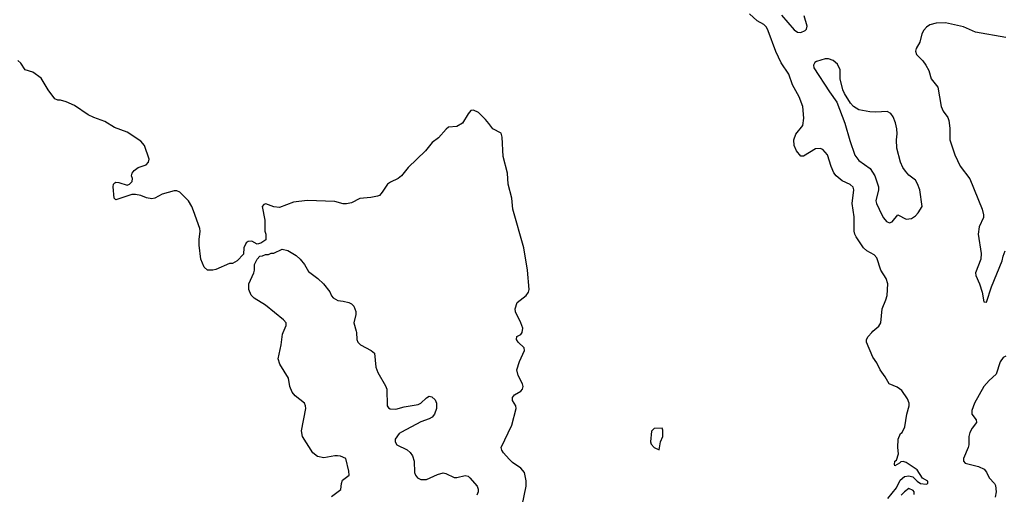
# Model space of a CAD drawing. Header units: inches. Extents: x 2293880 to 2522759, y 823965 to 1006879.
# Tile 294 of 325: x 2496616 to 2503719, y 858832 to 862257. Entities that reach past the tile are written whole.
import ezdxf

# ---------------------------------------------------------------- set-up
doc = ezdxf.new("R2010")
doc.units = ezdxf.units.IN
doc.header["$MEASUREMENT"] = 0
for name, color, linetype in [('C4895', 7, 'Continuous'), ('C4896', 7, 'Continuous'), ('C5805', 7, 'Continuous'), ('C5806', 7, 'Continuous')]:
    doc.layers.add(name, color=color, linetype=linetype)

msp = doc.modelspace()

# ---------------------------------------------------------------- linework, layer by layer
at = {"layer": 'C4895', "color": 5, "elevation": 40}
for points in [[(2498864.4, 858815.6), (2498932.8, 858867.2), (2498936.9, 858910), (2498945.4, 858934.6), (2498992, 858970), (2498990, 858998), (2498968, 859090), (2498930, 859106), (2498909.6, 859109.6), (2498889.5, 859109.5), (2498810, 859094.3), (2498764, 859104), (2498729.4, 859130), (2498656.2, 859250), (2498647.6, 859290), (2498679.7, 859450), (2498678, 859470), (2498669.6, 859490), (2498602.3, 859542.3), (2498580.4, 859570), (2498565.7, 859610), (2498555.1, 859670), (2498493.3, 859770), (2498480.5, 859810), (2498501.3, 859910), (2498511.6, 859988.4), (2498516.6, 860000)], [(2499044.5, 860000), (2499046.8, 859950), (2499054.8, 859930), (2499074, 859910), (2499150.7, 859870), (2499174.9, 859850), (2499184.9, 859750), (2499200.3, 859710), (2499254.1, 859614.1), (2499263.2, 859590), (2499267.6, 859470), (2499276.9, 859456.9), (2499289.3, 859449.3), (2499330, 859445.8), (2499390, 859463.9), (2499490, 859479.2), (2499510.6, 859489.4), (2499550, 859528.5), (2499570, 859539.3), (2499590, 859535.5), (2499613, 859513), (2499623.2, 859490), (2499622.2, 859450), (2499609.2, 859410), (2499591.9, 859388.1), (2499570, 859375.3), (2499510, 859355.6), (2499370, 859281), (2499353.8, 859270), (2499324.7, 859230), (2499324, 859210), (2499336.4, 859190), (2499411.8, 859151.8), (2499432.9, 859132.9), (2499449.3, 859110), (2499462, 859070), (2499464.4, 858990), (2499471.6, 858970), (2499486.3, 858950), (2499510, 858937.6), (2499550, 858937.8), (2499630, 858975), (2499670, 858986.4), (2499690, 858982.8), (2499750, 858953.8), (2499770, 858952.6), (2499830, 858967.4), (2499850, 858962), (2499863.1, 858950), (2499914.9, 858890), (2499922.4, 858870), (2499923.8, 858850), (2499913.4, 858826.6)]]:
    msp.add_lwpolyline(points, dxfattribs=at)
at = {"layer": 'C4896', "color": 5, "elevation": 40}
for points in [[(2500000, 861507.5), (2499977.1, 861537.2), (2499926.6, 861586.6), (2499890, 861605.1), (2499870, 861601), (2499850, 861578.9), (2499809.1, 861510), (2499770, 861485.7), (2499710, 861481), (2499692.3, 861467.7), (2499636, 861404), (2499591.9, 861370), (2499543, 861310), (2499419.1, 861190), (2499370, 861129.2), (2499346, 861110), (2499290, 861085.6), (2499269.1, 861070.9), (2499230, 861013.2), (2499210.4, 860989.6), (2499196.7, 860983.3), (2499150, 860974), (2499070, 860967.8), (2499010, 860936.2), (2498972.8, 860927.2), (2498950, 860927.3), (2498890, 860945.4), (2498690, 860951.2), (2498590, 860940.5), (2498490, 860902), (2498450, 860906.6), (2498391.6, 860928.4), (2498376.9, 860923.1), (2498366, 860910), (2498384.7, 860810), (2498384.7, 860730), (2498391.6, 860708.4), (2498391.2, 860668.9), (2498355.3, 860644.7), (2498330, 860638), (2498290, 860658), (2498263.6, 860656.4), (2498250, 860646), (2498232, 860610), (2498230, 860566), (2498183.6, 860516.4), (2498150, 860498), (2498130, 860498), (2498030, 860454), (2498010, 860449), (2497970, 860449), (2497946, 860470), (2497922.7, 860530), (2497909.5, 860630.5), (2497909.4, 860670), (2497918, 860730), (2497915.1, 860750), (2497870, 860878), (2497857.2, 860910), (2497832.7, 860950), (2497770, 861013.2), (2497750, 861022.7), (2497730, 861022), (2497643.1, 860996.9), (2497591.5, 860968.5), (2497570, 860965.1), (2497530, 860971.6), (2497490, 860989.3), (2497450, 860995.3), (2497425.4, 860994.6), (2497310, 860958), (2497298, 860970), (2497289.4, 861050), (2497293.2, 861070), (2497301.2, 861078.8), (2497310, 861084), (2497330, 861083), (2497390, 861062), (2497408.8, 861071.1), (2497428, 861090), (2497428.7, 861110), (2497421.2, 861130), (2497426, 861150), (2497441.2, 861170), (2497470, 861190.6), (2497529.3, 861210.7), (2497544, 861230), (2497549, 861250), (2497515.1, 861350), (2497490, 861380.9), (2497390, 861444.7), (2497300.1, 861480.1), (2497230, 861521.6), (2497151.1, 861551.1), (2497110, 861571.6), (2497010, 861638.9), (2496950, 861664.7), (2496910, 861676.2), (2496890, 861677), (2496870, 861687.3), (2496820.4, 861750), (2496770, 861835.8), (2496710, 861877.4), (2496654.7, 861894.7), (2496624, 861944), (2496602.5, 861962.5)], [(2498516.6, 860000), (2498538, 860050), (2498537.2, 860070), (2498519, 860090), (2498390, 860197.2), (2498307.7, 860247.7), (2498286, 860270), (2498269.3, 860310), (2498269, 860350), (2498304, 860430), (2498308.7, 860450), (2498308.8, 860491.1), (2498328, 860530), (2498348.7, 860551.3), (2498367.3, 860552.7), (2498390, 860562), (2498410, 860562), (2498430, 860572), (2498450, 860572), (2498510, 860601), (2498550, 860590.6), (2498610, 860554.4), (2498638, 860530), (2498670.6, 860490), (2498698.8, 860438.8), (2498766.8, 860390), (2498806.8, 860350), (2498852.5, 860292.5), (2498865.2, 860265.2), (2498878, 860250), (2498910, 860230.8), (2498950, 860226.8), (2498990, 860216), (2499010, 860206), (2499026, 860190), (2499041, 860150), (2499041, 860130), (2499027.3, 860070), (2499044, 860010), (2499044.5, 860000)]]:
    msp.add_lwpolyline(points, dxfattribs=at)
at = {"layer": 'C5805', "color": 5}
for points, elevation in [([(2500240.3, 858750), (2500268.6, 858890), (2500269.8, 858930), (2500256.8, 858990), (2500230, 859020.4), (2500170, 859062), (2500146.1, 859086.1), (2500106.3, 859130), (2500093, 859150), (2500089.6, 859170), (2500166, 859330), (2500198.2, 859450), (2500194.7, 859470), (2500171.2, 859510), (2500169.7, 859530), (2500184.5, 859550), (2500230, 859576.5), (2500242.6, 859590), (2500248.4, 859610), (2500243.9, 859630), (2500211, 859690), (2500203.1, 859730), (2500220.3, 859790), (2500256.8, 859870), (2500255.8, 859890), (2500211.2, 859930), (2500199.7, 859950), (2500202, 859970), (2500230, 859986), (2500240, 860000)], 40), ([(2502879.2, 858800.8), (2502941.3, 858878.7), (2502967.2, 858932.8), (2502998.6, 858961.4), (2503030, 858965.5), (2503058.4, 858958.4), (2503090, 858926), (2503114, 858910), (2503154.8, 858905.2), (2503168, 858910), (2503167.3, 858927.3), (2503129, 858949), (2503090, 859008.7), (2503010, 859062), (2502990, 859068), (2502972.7, 859067.3), (2502963.6, 859056.4), (2502930, 859038), (2502927, 859047), (2502929.7, 859070), (2502941.2, 859078.8), (2502955.5, 859124.5), (2502949.8, 859170), (2502953.2, 859230), (2502969.7, 859270), (2502982.9, 859277.1), (2503001.2, 859318.9), (2503016.4, 859410), (2503032.8, 859470), (2503031.3, 859490), (2503021.2, 859521.2), (2502979.9, 859579.9), (2502945.9, 859605.9), (2502888.7, 859630), (2502859.9, 859679.9), (2502822.9, 859730), (2502799.7, 859779.7), (2502770, 859821.3), (2502725.1, 859930), (2502724.7, 859950), (2502736.4, 859970), (2502762.4, 860000)], 20), ([(2503730, 859828.7), (2503710, 859819), (2503690, 859788.7), (2503661, 859699), (2503610, 859653.2), (2503570, 859609.3), (2503503, 859490), (2503484.2, 859435.8), (2503484.9, 859410), (2503516.3, 859370), (2503518, 859350), (2503486.4, 859310), (2503470, 859279), (2503461.7, 859250), (2503462.3, 859190), (2503458.3, 859170), (2503423.6, 859090), (2503424.6, 859070), (2503436.3, 859056.3), (2503533.1, 859033.1), (2503573.9, 859013.9), (2503591.3, 858991.3), (2503610.4, 858950), (2503648.2, 858910), (2503655.4, 858895.4), (2503659.5, 858850), (2503652.2, 858810)], 20), ([(2503068, 858830), (2503068, 858850), (2503060.4, 858860.4), (2503030, 858874), (2502998, 858850), (2502975.3, 858824.7)], 20)]:
    msp.add_lwpolyline(points, dxfattribs=dict(at, elevation=elevation))
at = {"layer": 'C5805', "color": 5, "elevation": 40}
msp.add_lwpolyline([(2501250, 859308), (2501192.7, 859307.3), (2501172.7, 859287.3), (2501166, 859210), (2501170, 859194), (2501194, 859170), (2501230, 859152), (2501239, 859210), (2501255.1, 859250), (2501254.2, 859294.2)], close=True, dxfattribs=at)
at = {"layer": 'C5806', "color": 5}
for points, elevation in [([(2502762.4, 860000), (2502771.1, 860010), (2502814.1, 860045.9), (2502827.4, 860070), (2502837.5, 860170), (2502865.2, 860234.8), (2502872.8, 860267.2), (2502877.7, 860350), (2502866.8, 860390), (2502829.2, 860450), (2502798.7, 860538.7), (2502780, 860560), (2502727.7, 860590), (2502703.4, 860610), (2502649.1, 860690), (2502640.2, 860710), (2502635.7, 860730), (2502635.4, 860835.4), (2502621, 860930), (2502632.4, 861030), (2502628.7, 861048.7), (2502607.2, 861067.2), (2502550, 861093.3), (2502506.2, 861130), (2502490, 861151.8), (2502470, 861198), (2502442.7, 861282.7), (2502410, 861320.4), (2502390, 861328), (2502355.8, 861324.2), (2502270, 861272.7), (2502250, 861273.2), (2502219.3, 861310), (2502202, 861350), (2502199.6, 861390), (2502214, 861430), (2502266.1, 861493.9), (2502273.5, 861546.5), (2502266.2, 861630), (2502240, 861700), (2502190, 861787.3), (2502163.3, 861863.3), (2502110, 861945.1), (2502070, 862027), (2502016, 862176), (2502002.6, 862202.6), (2501983.6, 862223.6), (2501935.6, 862250), (2501880.3, 862300.3)], 20), ([(2502112, 862290), (2502203.5, 862183.5), (2502228, 862168), (2502250, 862164.2), (2502281.5, 862178.5), (2502290.9, 862189.1), (2502296.4, 862210), (2502275.2, 862284.8)], 20), ([(2503730, 862129.8), (2503510, 862167.9), (2503424.9, 862204.9), (2503295.2, 862235.2), (2503227, 862233), (2503180.7, 862219.3), (2503157.3, 862202.7), (2503138.3, 862181.7), (2503124.5, 862155.5), (2503110, 862094), (2503082.4, 862050), (2503077.6, 862030), (2503085, 862005), (2503130, 861960.3), (2503153.4, 861930), (2503175.2, 861890), (2503191.3, 861830), (2503238.4, 861770), (2503262.6, 861630), (2503278.1, 861598.1), (2503311.2, 861551.2), (2503317.4, 861530), (2503325.5, 861474.5), (2503326.9, 861390), (2503361.1, 861281.1), (2503400, 861200), (2503470, 861108.2), (2503560.2, 860890), (2503569.2, 860850), (2503569.1, 860830), (2503538.3, 860761.7), (2503530.2, 860710), (2503551.8, 860570), (2503550.2, 860530), (2503511.2, 860430), (2503512.4, 860410), (2503539.6, 860350), (2503558.4, 860290), (2503570, 860222), (2503590, 860218), (2503626.3, 860330), (2503703.1, 860516.9), (2503710, 860551), (2503725.1, 860590)], 20), ([(2500240, 860000), (2500245.1, 860030), (2500231.1, 860070), (2500191.9, 860148.1), (2500189.7, 860170), (2500204.9, 860215.1), (2500270, 860265.5), (2500285.5, 860290), (2500291.4, 860310), (2500279.4, 860450), (2500252, 860610), (2500174, 860890), (2500167.2, 860970), (2500140.3, 861070), (2500134, 861150), (2500102.6, 861270), (2500097.2, 861410), (2500090, 861438), (2500030, 861468.7), (2500000, 861507.5)], 40)]:
    msp.add_lwpolyline(points, dxfattribs=dict(at, elevation=elevation))
at = {"layer": 'C5806', "color": 5, "elevation": 20}
msp.add_lwpolyline([(2502450, 861974.7), (2502426.2, 861973.8), (2502364.3, 861955.7), (2502352.4, 861947.6), (2502342, 861930), (2502345.3, 861910), (2502456.8, 861736.8), (2502510, 861663), (2502568.8, 861510), (2502604.5, 861384.5), (2502640.4, 861280.4), (2502670, 861240.3), (2502750, 861183.1), (2502784.9, 861130), (2502810, 861050.8), (2502812.2, 861030), (2502792.9, 860950), (2502797.4, 860930), (2502834.6, 860850), (2502846.6, 860826.6), (2502870, 860800.4), (2502890, 860792.2), (2502910, 860799.3), (2502950, 860847.7), (2503010, 860817.4), (2503050, 860823.6), (2503077.9, 860842.1), (2503097.9, 860862.1), (2503126.2, 860910), (2503108.8, 861030), (2503093.1, 861073.1), (2503078.7, 861098.7), (2503030, 861136), (2503004.8, 861164.8), (2502987.6, 861190), (2502969.8, 861229.9), (2502943.5, 861330), (2502940.9, 861390), (2502946.8, 861433.2), (2502944.6, 861470), (2502933.9, 861513.9), (2502916.9, 861556.9), (2502901, 861581), (2502874.4, 861594.4), (2502790.9, 861589.1), (2502747.7, 861592.3), (2502670, 861607.9), (2502631.4, 861630), (2502610, 861654), (2502565.2, 861725.2), (2502554.7, 861750), (2502534.6, 861830), (2502534.3, 861894.3), (2502515.7, 861935.7), (2502483.2, 861963.2)], close=True, dxfattribs=at)

doc.saveas('drawing.dxf')
